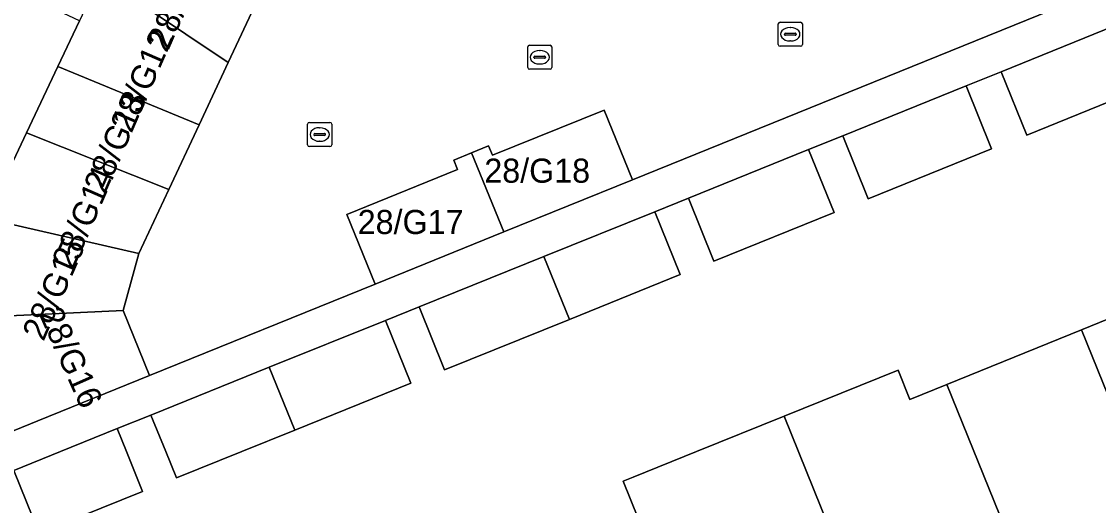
# Model space of a CAD drawing. Extents: x 162989 to 165008, y 383432 to 384338.
# Drawn here: x 163858.12 to 163902.79, y 383997.76 to 384017.83 of the extents above; entities that cross this region are included whole.
import ezdxf

# ---------------------------------------------------------------- set-up
doc = ezdxf.new("R2010")
doc.units = 0
for name, color, linetype in [('IMGEO_Erf', 7, 'Continuous'), ('IMGEO_Kolk', 7, 'Continuous'), ('IMGEO_Pand', 7, 'Continuous'), ('IMGEO_Pand_nummerreeks', 7, 'Continuous'), ('IMGEO_Rijbaan_lokaal_open', 7, 'Continuous'), ('IMGEO_Voetpad_open', 7, 'Continuous')]:
    doc.layers.add(name, color=color, linetype=linetype)

msp = doc.modelspace()

# ---------------------------------------------------------------- linework, layer by layer
at = {"layer": 'IMGEO_Erf'}
for points in [[(163904.546, 384015.044), (163899.811, 384013.122), (163898.746, 384015.746), (163897.293, 384015.166), (163898.353, 384012.556), (163893.239, 384010.48), (163892.18, 384013.09), (163890.765, 384012.519), (163891.821, 384009.908), (163886.84, 384007.899), (163885.785, 384010.509), (163884.385, 384009.944), (163885.44, 384007.334), (163880.843, 384005.48), (163875.666, 384003.391), (163874.611, 384006), (163873.22, 384005.438), (163874.274, 384002.83), (163869.463, 384000.89), (163867.258, 384000), (163864.546, 383998.906), (163864.104, 384000), (163863.492, 384001.512), (163862.092, 384000.947), (163862.475, 384000), (163863.146, 383998.341), (163858.852, 383996.609)], [(163894.477, 384003.373), (163894.969, 384002.16), (163896.496, 384002.78), (163902.084, 384005.049), (163907.678, 384007.32)], [(163883.712, 383997.189), (163883.071, 383998.773), (163883.488, 383998.941), (163886.113, 384000), (163889.748, 384001.466), (163894.477, 384003.373)]]:
    msp.add_lwpolyline(points, dxfattribs=at)
at = {"layer": 'IMGEO_Kolk'}
for p, q in [((163889.506, 384016.877), (163889.506, 384017.729)), ((163889.581, 384017.803), (163890.433, 384017.803)), ((163889.994, 384017.583), (163890.019, 384017.583)), ((163890.507, 384017.729), (163890.507, 384016.877)), ((163889.765, 384017.297), (163889.765, 384017.309)), ((163890.203, 384017.26), (163889.805, 384017.26)), ((163889.808, 384017.346), (163890.206, 384017.346)), ((163890.249, 384017.309), (163890.249, 384017.297)), ((163879.115, 384015.922), (163879.115, 384016.774)), ((163879.19, 384016.848), (163880.042, 384016.848)), ((163880.116, 384016.774), (163880.116, 384015.922)), ((163890.433, 384016.803), (163889.581, 384016.803)), ((163890.017, 384017.023), (163889.992, 384017.023)), ((163879.374, 384016.342), (163879.374, 384016.354)), ((163879.812, 384016.305), (163879.414, 384016.305)), ((163879.417, 384016.391), (163879.815, 384016.391)), ((163879.603, 384016.628), (163879.628, 384016.628)), ((163879.858, 384016.354), (163879.858, 384016.342)), ((163880.042, 384015.848), (163879.19, 384015.848)), ((163879.626, 384016.068), (163879.601, 384016.068)), ((163869.989, 384012.718), (163869.989, 384013.57)), ((163870.064, 384013.644), (163870.916, 384013.644)), ((163870.99, 384013.57), (163870.99, 384012.718)), ((163870.248, 384013.138), (163870.248, 384013.15)), ((163870.291, 384013.187), (163870.689, 384013.187)), ((163870.477, 384013.424), (163870.502, 384013.424)), ((163870.732, 384013.15), (163870.732, 384013.138)), ((163870.686, 384013.101), (163870.288, 384013.101)), ((163870.5, 384012.864), (163870.475, 384012.864)), ((163870.916, 384012.644), (163870.064, 384012.644))]:
    msp.add_line(p, q, dxfattribs=at)
for points in [[(163889.506, 384016.877), (163889.506, 384017.729)], [(163889.581, 384017.803), (163890.433, 384017.803)], [(163890.507, 384017.729), (163890.507, 384016.877)], [(163879.115, 384015.922), (163879.115, 384016.774)], [(163879.19, 384016.848), (163880.042, 384016.848)], [(163880.116, 384016.774), (163880.116, 384015.922)], [(163890.433, 384016.803), (163889.581, 384016.803)], [(163880.042, 384015.848), (163879.19, 384015.848)], [(163869.989, 384012.718), (163869.989, 384013.57)], [(163870.064, 384013.644), (163870.916, 384013.644)], [(163870.99, 384013.57), (163870.99, 384012.718)], [(163870.916, 384012.644), (163870.064, 384012.644)]]:
    msp.add_lwpolyline(points, dxfattribs=at)
for centre, radius, start, end in [((163889.583, 384017.727), 0.0765, 91.552, 178.448), ((163889.583, 384017.727), 0.0765, 91.552, 178.448), ((163890.431, 384017.727), 0.0765, 1.552, 88.448), ((163890.431, 384017.727), 0.0765, 1.552, 88.448), ((163889.805, 384017.306), 0.0403, 85.8775, 175.7526), ((163889.802, 384017.296), 0.0366, 178.938, 274.7102), ((163890.206, 384017.303), 0.043, 264.8664, 352.4533), ((163890.21, 384017.308), 0.0386, 1.7309, 96.639), ((163879.192, 384016.772), 0.0765, 91.552, 178.448), ((163879.192, 384016.772), 0.0765, 91.552, 178.448), ((163880.04, 384016.772), 0.0765, 1.552, 88.448), ((163880.04, 384016.772), 0.0765, 1.552, 88.448), ((163889.583, 384016.879), 0.0765, 181.552, 268.448), ((163889.583, 384016.879), 0.0765, 181.552, 268.448), ((163890.431, 384016.879), 0.0765, 271.552, 358.448), ((163890.431, 384016.879), 0.0765, 271.552, 358.448), ((163879.414, 384016.351), 0.0403, 85.8775, 175.7526), ((163879.411, 384016.341), 0.0366, 178.938, 274.7102), ((163879.815, 384016.348), 0.043, 264.8664, 352.4533), ((163879.819, 384016.353), 0.0386, 1.7309, 96.639), ((163879.192, 384015.924), 0.0765, 181.552, 268.448), ((163879.192, 384015.924), 0.0765, 181.552, 268.448), ((163880.04, 384015.924), 0.0765, 271.552, 358.448), ((163880.04, 384015.924), 0.0765, 271.552, 358.448), ((163870.066, 384013.568), 0.0765, 91.552, 178.448), ((163870.066, 384013.568), 0.0765, 91.552, 178.448), ((163870.914, 384013.568), 0.0765, 1.552, 88.448), ((163870.914, 384013.568), 0.0765, 1.552, 88.448), ((163870.288, 384013.147), 0.0403, 85.8775, 175.7526), ((163870.285, 384013.137), 0.0366, 178.938, 274.7102), ((163870.689, 384013.144), 0.043, 264.8664, 352.4533), ((163870.693, 384013.149), 0.0386, 1.7309, 96.639), ((163870.066, 384012.72), 0.0765, 181.552, 268.448), ((163870.066, 384012.72), 0.0765, 181.552, 268.448), ((163870.914, 384012.72), 0.0765, 271.552, 358.448), ((163870.914, 384012.72), 0.0765, 271.552, 358.448)]:
    msp.add_arc(centre, radius, start, end, dxfattribs=at)
for centre, major_axis, ratio, start_param, end_param in [((163889.993, 384017.303), (-0.387, 0.002), 0.722429, 4.712389, 7.853982), ((163890.018, 384017.303), (-0.39, 0.002), 0.717154, 1.570796, 4.712389), ((163879.602, 384016.348), (-0.387, 0.002), 0.722429, 4.712389, 7.853982), ((163879.627, 384016.348), (-0.39, 0.002), 0.717154, 1.570796, 4.712389), ((163870.476, 384013.144), (-0.387, 0.002), 0.722429, 4.712389, 7.853982), ((163870.501, 384013.144), (-0.39, 0.002), 0.717154, 1.570796, 4.712389)]:
    msp.add_ellipse(centre, major_axis=major_axis, ratio=ratio, start_param=start_param, end_param=end_param, dxfattribs=at)
at = {"layer": 'IMGEO_Pand'}
for points in [[(163866.698, 384016.124), (163867.897, 384018.685), (163863.252, 384023.62), (163861.392, 384019.691)], [(163855.856, 384020.062), (163855.834, 384020.015), (163848.718, 384005.16), (163853.457, 384002.931), (163854.665, 384005.482), (163856.642, 384009.659), (163858.324, 384013.211), (163859.625, 384015.959), (163860.522, 384017.854)], [(163866.698, 384016.124), (163861.392, 384019.691), (163860.522, 384017.854), (163859.625, 384015.959), (163865.487, 384013.539)], [(163904.546, 384015.044), (163903.482, 384017.669), (163898.746, 384015.746), (163899.811, 384013.122)], [(163865.487, 384013.539), (163859.625, 384015.959), (163858.324, 384013.211), (163864.232, 384010.859)], [(163893.239, 384010.48), (163898.353, 384012.556), (163897.293, 384015.166), (163892.18, 384013.09)], [(163878.122, 384009.105), (163883.455, 384011.268), (163882.283, 384014.16), (163877.649, 384012.281), (163877.492, 384012.671), (163876.791, 384012.387)], [(163856.642, 384009.659), (163862.993, 384008.214), (163864.232, 384010.859), (163858.324, 384013.211)], [(163878.122, 384009.105), (163876.791, 384012.387), (163876.047, 384012.085), (163876.204, 384011.695), (163871.616, 384009.834), (163872.788, 384006.942)], [(163886.84, 384007.899), (163891.821, 384009.908), (163890.765, 384012.519), (163885.785, 384010.509)], [(163856.642, 384009.659), (163854.665, 384005.482), (163862.336, 384005.843), (163862.993, 384008.214)], [(163879.788, 384008.089), (163880.843, 384005.48), (163885.44, 384007.334), (163884.385, 384009.944)], [(163879.788, 384008.089), (163874.611, 384006), (163875.666, 384003.391), (163880.843, 384005.48)], [(163902.084, 384005.049), (163906.07, 383995.217), (163911.665, 383997.486), (163907.678, 384007.32)], [(163854.665, 384005.482), (163853.457, 384002.931), (163857.813, 384000.868), (163858.796, 384001.267), (163863.429, 384003.146), (163862.336, 384005.843)], [(163869.463, 384000.89), (163874.274, 384002.83), (163873.22, 384005.438), (163868.392, 384003.49)], [(163902.084, 384005.049), (163896.496, 384002.78), (163899.978, 383994.175), (163900.474, 383992.948), (163906.07, 383995.217)], [(163869.463, 384000.89), (163868.392, 384003.49), (163863.492, 384001.512), (163864.104, 384000), (163864.546, 383998.906), (163867.258, 384000)], [(163893.721, 383991.644), (163899.978, 383994.175), (163896.496, 384002.78), (163894.969, 384002.16), (163894.477, 384003.373), (163889.748, 384001.466)], [(163889.748, 384001.466), (163886.113, 384000), (163883.488, 383998.941), (163883.071, 383998.773), (163883.712, 383997.189), (163883.92, 383997.273), (163887.255, 383989.028), (163887.464, 383989.112), (163893.721, 383991.644)], [(163858.852, 383996.609), (163863.146, 383998.341), (163862.475, 384000), (163862.092, 384000.947), (163859.746, 384000), (163857.798, 383999.214)]]:
    msp.add_lwpolyline(points, close=True, dxfattribs=at)
at = {"layer": 'IMGEO_Rijbaan_lokaal_open'}
msp.add_lwpolyline([(163867.897, 384018.685), (163866.698, 384016.124), (163865.487, 384013.539), (163864.232, 384010.859), (163862.993, 384008.214), (163862.336, 384005.843), (163863.429, 384003.146), (163872.788, 384006.942), (163871.616, 384009.834), (163876.204, 384011.695), (163876.047, 384012.085), (163876.791, 384012.387), (163877.492, 384012.671), (163877.649, 384012.281), (163882.283, 384014.16), (163883.455, 384011.268), (163926.713, 384028.812)], dxfattribs=at)
at = {"layer": 'IMGEO_Voetpad_open'}
for points in [[(163926.713, 384028.812), (163883.455, 384011.268), (163878.122, 384009.105), (163872.788, 384006.942), (163863.429, 384003.146), (163858.796, 384001.267), (163857.813, 384000.868)], [(163857.577, 383994.229), (163860.357, 383985.804), (163862.225, 383986.559), (163861.551, 383988.223), (163858.852, 383996.609), (163857.798, 383999.214), (163859.746, 384000), (163862.092, 384000.947), (163863.492, 384001.512), (163868.392, 384003.49), (163873.22, 384005.438), (163874.611, 384006), (163879.788, 384008.089), (163884.385, 384009.944), (163885.785, 384010.509), (163890.765, 384012.519), (163892.18, 384013.09), (163897.293, 384015.166), (163898.746, 384015.746), (163903.482, 384017.669), (163908.4, 384019.665)]]:
    msp.add_lwpolyline(points, dxfattribs=at)

# ---------------------------------------------------------------- texts
at = {"layer": 'IMGEO_Pand_nummerreeks'}
for s, rotation, p in [('28/G11', 66.4155, (163864.216, 384016.608)), ('28/G12', 66.4155, (163862.686, 384013.165)), ('28/G13', 66.4155, (163861.585, 384010.644)), ('28/G14', 66.4155, (163860.26, 384007.504)), ('28/G15', 66.4155, (163859.034, 384004.534)), ('28/G16', 293.9625, (163858.83, 384005.712))]:
    msp.add_text(s, height=1, rotation=rotation, dxfattribs=at).set_placement(p)
for s, p in [('28/G18', (163877.317, 384011.145)), ('28/G17', (163872.066, 384009.017))]:
    msp.add_text(s, height=1, dxfattribs=at).set_placement(p)

doc.saveas('drawing.dxf')
